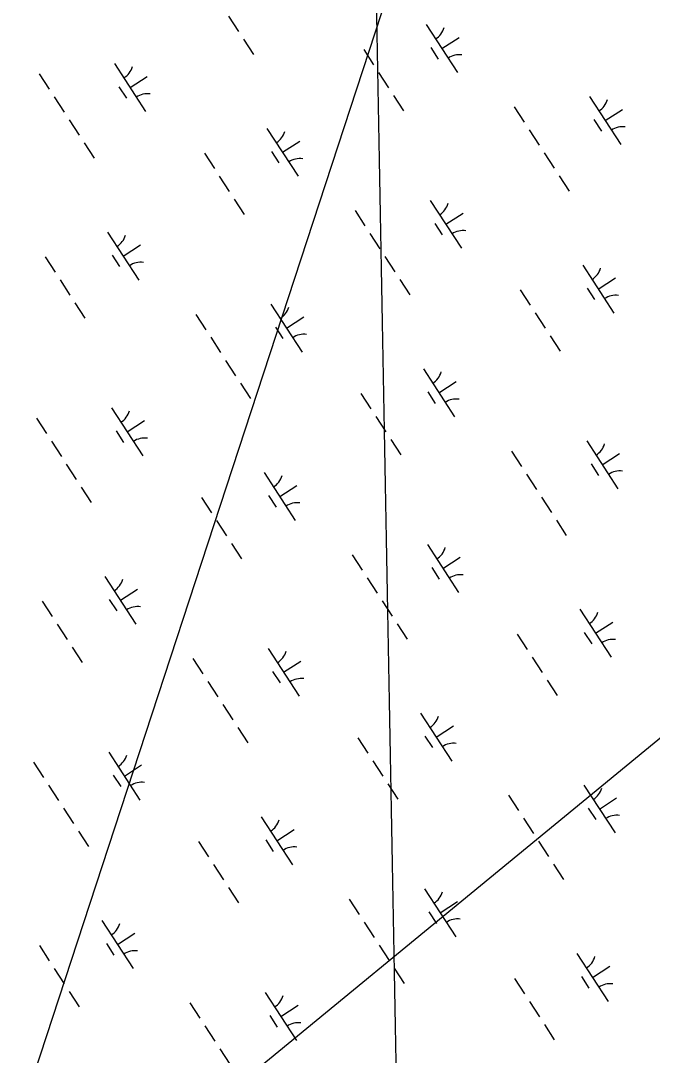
# Model space of a CAD drawing. Extents: x 3953924 to 3974542, y 193747 to 216192.
# Drawn here: x 3962117 to 3962670, y 208947 to 209852 of the extents above; entities that cross this region are included whole.
import ezdxf

# ---------------------------------------------------------------- set-up
doc = ezdxf.new("R2010")
doc.units = 0
for name, color, linetype in [('V-GRID-MAJR', 7, 'Continuous'), ('V-UTIL-LINE', 7, 'Continuous'), ('V-WETL-SWMP', 7, 'Continuous')]:
    doc.layers.add(name, color=color, linetype=linetype)

msp = doc.modelspace()

# ---------------------------------------------------------------- linework, layer by layer
at = {"layer": 'V-GRID-MAJR'}
msp.add_spline([(3962589.82, 201207.1), (3962493.71, 206368.64), (3962380.88, 212428.56), (3962369.25, 213053.16)], degree=3, dxfattribs=at)
at = {"layer": 'V-UTIL-LINE'}
for points in [[(3962090.6, 208814.58), (3962753.09, 210835.77)], [(3963967.23, 210283.97), (3962117.45, 208765.14)]]:
    msp.add_lwpolyline(points, dxfattribs=at)
at = {"layer": 'V-WETL-SWMP'}
for p, q in [((3962298.98, 209855.84), (3962307.71, 209842.43)), ((3962472.04, 209848.38), (3962499.31, 209806.48)), ((3962312.07, 209835.72), (3962320.8, 209822.32)), ((3962485.68, 209827.43), (3962500.76, 209837.25)), ((3962417.28, 209826.7), (3962426.01, 209813.3)), ((3962475.94, 209828.25), (3962482.48, 209818.19)), ((3962199.21, 209814.25), (3962226.49, 209772.35)), ((3962133.39, 209805.32), (3962142.12, 209791.91)), ((3962430.37, 209806.59), (3962439.1, 209793.18)), ((3962212.85, 209793.3), (3962227.94, 209803.12)), ((3962203.11, 209794.12), (3962209.66, 209784.06)), ((3962443.47, 209786.48), (3962452.2, 209773.07)), ((3962146.48, 209785.21), (3962155.21, 209771.8)), ((3962614.93, 209785.42), (3962642.2, 209743.52)), ((3962549.11, 209776.49), (3962557.84, 209763.08)), ((3962628.57, 209764.47), (3962643.65, 209774.29)), ((3962159.58, 209765.09), (3962168.31, 209751.68)), ((3962618.83, 209765.29), (3962625.37, 209755.23)), ((3962332.63, 209757.64), (3962359.91, 209715.73)), ((3962562.2, 209756.38), (3962570.93, 209742.97)), ((3962172.67, 209744.98), (3962181.4, 209731.57)), ((3962346.27, 209736.69), (3962361.36, 209746.51)), ((3962277.88, 209735.96), (3962286.61, 209722.55)), ((3962336.53, 209737.51), (3962343.08, 209727.45)), ((3962575.29, 209736.26), (3962584.02, 209722.85)), ((3962290.97, 209715.85), (3962299.7, 209702.44)), ((3962588.39, 209716.15), (3962597.11, 209702.74)), ((3962304.06, 209695.73), (3962312.79, 209682.32)), ((3962475.52, 209694.68), (3962502.8, 209652.77)), ((3962409.7, 209685.75), (3962418.43, 209672.34)), ((3962489.16, 209673.73), (3962504.25, 209683.55)), ((3962479.42, 209674.55), (3962485.97, 209664.49)), ((3962193.23, 209666.89), (3962220.51, 209624.99)), ((3962422.8, 209665.63), (3962431.52, 209652.22)), ((3962206.87, 209645.94), (3962221.95, 209655.76)), ((3962138.47, 209645.22), (3962147.2, 209631.81)), ((3962197.13, 209646.76), (3962203.67, 209636.7)), ((3962435.89, 209645.52), (3962444.62, 209632.11)), ((3962608.94, 209638.06), (3962636.22, 209596.16)), ((3962151.57, 209625.1), (3962160.29, 209611.69)), ((3962448.98, 209625.4), (3962457.71, 209612)), ((3962622.58, 209617.11), (3962637.67, 209626.93)), ((3962554.19, 209616.38), (3962562.92, 209602.98)), ((3962612.84, 209617.93), (3962619.39, 209607.87)), ((3962164.66, 209604.99), (3962173.39, 209591.58)), ((3962336.12, 209603.93), (3962363.4, 209562.03)), ((3962567.28, 209596.27), (3962576.01, 209582.86)), ((3962270.3, 209595), (3962279.03, 209581.59)), ((3962349.76, 209582.98), (3962364.84, 209592.8)), ((3962340.02, 209583.8), (3962346.56, 209573.74)), ((3962283.39, 209574.89), (3962292.12, 209561.48)), ((3962580.37, 209576.16), (3962589.1, 209562.75)), ((3962296.48, 209554.77), (3962305.21, 209541.36)), ((3962469.54, 209547.32), (3962496.82, 209505.41)), ((3962309.58, 209534.66), (3962318.31, 209521.25)), ((3962483.18, 209526.37), (3962498.26, 209536.19)), ((3962414.78, 209525.64), (3962423.51, 209512.23)), ((3962473.44, 209527.19), (3962479.98, 209517.13)), ((3962196.71, 209513.19), (3962223.99, 209471.29)), ((3962427.88, 209505.53), (3962436.6, 209492.12)), ((3962130.89, 209504.26), (3962139.62, 209490.85)), ((3962210.35, 209492.24), (3962225.44, 209502.06)), ((3962200.61, 209493.06), (3962207.16, 209483)), ((3962143.99, 209484.14), (3962152.72, 209470.73)), ((3962440.97, 209485.41), (3962449.7, 209472)), ((3962612.43, 209484.36), (3962639.71, 209442.45)), ((3962546.61, 209475.43), (3962555.34, 209462.02)), ((3962626.07, 209463.41), (3962641.15, 209473.23)), ((3962157.08, 209464.03), (3962165.81, 209450.62)), ((3962616.33, 209464.23), (3962622.87, 209454.17)), ((3962330.13, 209456.57), (3962357.41, 209414.67)), ((3962559.7, 209455.31), (3962568.43, 209441.9)), ((3962170.17, 209443.92), (3962178.9, 209430.51)), ((3962343.77, 209435.62), (3962358.86, 209445.44)), ((3962275.38, 209434.9), (3962284.11, 209421.49)), ((3962334.03, 209436.44), (3962340.58, 209426.38)), ((3962572.8, 209435.2), (3962581.52, 209421.79)), ((3962585.89, 209415.08), (3962594.62, 209401.68)), ((3962288.47, 209414.78), (3962297.2, 209401.37)), ((3962301.56, 209394.67), (3962310.29, 209381.26)), ((3962473.02, 209393.61), (3962500.3, 209351.71)), ((3962407.2, 209384.68), (3962415.93, 209371.27)), ((3962486.66, 209372.66), (3962501.75, 209382.48)), ((3962476.92, 209373.48), (3962483.47, 209363.42)), ((3962190.73, 209365.83), (3962218.01, 209323.92)), ((3962420.3, 209364.57), (3962429.03, 209351.16)), ((3962204.37, 209344.88), (3962219.45, 209354.7)), ((3962135.97, 209344.15), (3962144.7, 209330.74)), ((3962194.63, 209345.7), (3962201.18, 209335.64)), ((3962433.39, 209344.45), (3962442.12, 209331.04)), ((3962606.45, 209337), (3962633.72, 209295.09)), ((3962620.08, 209316.05), (3962635.17, 209325.87)), ((3962149.07, 209324.04), (3962157.8, 209310.63)), ((3962446.48, 209324.34), (3962455.21, 209310.93)), ((3962610.34, 209316.87), (3962616.89, 209306.81)), ((3962551.69, 209315.32), (3962560.42, 209301.91)), ((3962162.16, 209303.92), (3962170.89, 209290.51)), ((3962333.62, 209302.87), (3962360.9, 209260.97)), ((3962267.8, 209293.94), (3962276.53, 209280.53)), ((3962347.26, 209281.92), (3962362.34, 209291.74)), ((3962564.78, 209295.21), (3962573.51, 209281.8)), ((3962337.52, 209282.74), (3962344.07, 209272.68)), ((3962280.89, 209273.82), (3962289.62, 209260.41)), ((3962577.88, 209275.09), (3962586.6, 209261.68)), ((3962293.99, 209253.71), (3962302.72, 209240.3)), ((3962467.04, 209246.25), (3962494.32, 209204.35)), ((3962480.68, 209225.3), (3962495.77, 209235.12)), ((3962307.08, 209233.6), (3962315.81, 209220.19)), ((3962470.94, 209226.12), (3962477.49, 209216.06)), ((3962412.29, 209224.58), (3962421.01, 209211.17)), ((3962194.22, 209212.13), (3962221.49, 209170.22)), ((3962128.4, 209203.19), (3962137.12, 209189.78)), ((3962207.85, 209191.17), (3962222.94, 209200.99)), ((3962425.38, 209204.46), (3962434.11, 209191.05)), ((3962198.12, 209191.99), (3962204.66, 209181.94)), ((3962141.49, 209183.08), (3962150.22, 209169.67)), ((3962438.47, 209184.35), (3962447.2, 209170.94)), ((3962609.93, 209183.29), (3962637.21, 209141.39)), ((3962544.11, 209174.36), (3962552.84, 209160.95)), ((3962623.57, 209162.34), (3962638.66, 209172.16)), ((3962154.58, 209162.97), (3962163.31, 209149.56)), ((3962613.83, 209163.16), (3962620.38, 209153.1)), ((3962327.64, 209155.51), (3962354.91, 209113.6)), ((3962557.2, 209154.25), (3962565.93, 209140.84)), ((3962341.28, 209134.56), (3962356.36, 209144.38)), ((3962167.68, 209142.85), (3962176.4, 209129.44)), ((3962331.54, 209135.38), (3962338.08, 209125.32)), ((3962272.88, 209133.83), (3962281.61, 209120.42)), ((3962570.3, 209134.13), (3962579.03, 209120.73)), ((3962285.97, 209113.72), (3962294.7, 209100.31)), ((3962583.39, 209114.02), (3962592.12, 209100.61)), ((3962299.07, 209093.6), (3962307.8, 209080.19)), ((3962470.53, 209092.55), (3962497.8, 209050.65)), ((3962404.71, 209083.62), (3962413.44, 209070.21)), ((3962484.17, 209071.6), (3962499.25, 209081.42)), ((3962474.43, 209072.42), (3962480.97, 209062.36)), ((3962188.23, 209064.76), (3962215.51, 209022.86)), ((3962417.8, 209063.5), (3962426.53, 209050.09)), ((3962201.87, 209043.81), (3962216.96, 209053.63)), ((3962192.13, 209044.63), (3962198.68, 209034.57)), ((3962133.48, 209043.09), (3962142.21, 209029.68)), ((3962430.89, 209043.39), (3962439.62, 209029.98)), ((3962603.95, 209035.93), (3962631.23, 208994.03)), ((3962146.57, 209022.97), (3962155.3, 209009.56)), ((3962443.99, 209023.28), (3962452.71, 209009.87)), ((3962617.59, 209014.98), (3962632.67, 209024.8)), ((3962549.19, 209014.26), (3962557.92, 209000.85)), ((3962607.85, 209015.8), (3962614.39, 209005.74)), ((3962159.66, 209002.86), (3962168.39, 208989.45)), ((3962331.12, 209001.81), (3962358.4, 208959.9)), ((3962265.3, 208992.87), (3962274.03, 208979.46)), ((3962344.76, 208980.85), (3962359.85, 208990.67)), ((3962562.29, 208994.14), (3962571.01, 208980.73)), ((3962335.02, 208981.67), (3962341.57, 208971.62)), ((3962278.4, 208972.76), (3962287.12, 208959.35)), ((3962575.38, 208974.03), (3962584.11, 208960.62)), ((3962291.49, 208952.65), (3962300.22, 208939.24))]:
    msp.add_line(p, q, dxfattribs=at)
for centre, start, end in [((3962470.81, 209850.71), 302.29009, 343.83375), ((3962500.94, 209804.41), 82.29009, 123.83375), ((3962197.98, 209816.58), 302.29009, 343.83375), ((3962228.12, 209770.28), 82.29009, 123.83375), ((3962613.7, 209787.75), 302.29009, 343.83375), ((3962643.83, 209741.45), 82.29009, 123.83375), ((3962331.4, 209759.96), 302.29009, 343.83375), ((3962361.54, 209713.67), 82.29009, 123.83375), ((3962474.29, 209697.01), 302.29009, 343.83375), ((3962504.43, 209650.71), 82.29009, 123.83375), ((3962192, 209669.22), 302.29009, 343.83375), ((3962222.13, 209622.92), 82.29009, 123.83375), ((3962607.71, 209640.39), 302.29009, 343.83375), ((3962637.85, 209594.09), 82.29009, 123.83375), ((3962334.89, 209606.26), 302.29009, 343.83375), ((3962365.02, 209559.96), 82.29009, 123.83375), ((3962468.31, 209549.64), 302.29009, 343.83375), ((3962498.45, 209503.35), 82.29009, 123.83375), ((3962195.48, 209515.52), 302.29009, 343.83375), ((3962225.62, 209469.22), 82.29009, 123.83375), ((3962611.2, 209486.69), 302.29009, 343.83375), ((3962328.9, 209458.9), 302.29009, 343.83375), ((3962641.34, 209440.39), 82.29009, 123.83375), ((3962359.04, 209412.6), 82.29009, 123.83375), ((3962471.79, 209395.94), 302.29009, 343.83375), ((3962189.5, 209368.16), 302.29009, 343.83375), ((3962501.93, 209349.64), 82.29009, 123.83375), ((3962219.64, 209321.86), 82.29009, 123.83375), ((3962605.21, 209339.32), 302.29009, 343.83375), ((3962635.35, 209293.03), 82.29009, 123.83375), ((3962332.39, 209305.2), 302.29009, 343.83375), ((3962362.53, 209258.9), 82.29009, 123.83375), ((3962465.81, 209248.58), 302.29009, 343.83375), ((3962495.95, 209202.28), 82.29009, 123.83375), ((3962192.98, 209214.45), 302.29009, 343.83375), ((3962223.12, 209168.15), 82.29009, 123.83375), ((3962608.7, 209185.62), 302.29009, 343.83375), ((3962326.41, 209157.84), 302.29009, 343.83375), ((3962638.84, 209139.32), 82.29009, 123.83375), ((3962356.54, 209111.54), 82.29009, 123.83375), ((3962469.3, 209094.88), 302.29009, 343.83375), ((3962187, 209067.09), 302.29009, 343.83375), ((3962499.43, 209048.58), 82.29009, 123.83375), ((3962217.14, 209020.79), 82.29009, 123.83375), ((3962602.72, 209038.26), 302.29009, 343.83375), ((3962632.85, 208991.96), 82.29009, 123.83375), ((3962329.89, 209004.13), 302.29009, 343.83375), ((3962360.03, 208957.83), 82.29009, 123.83375)]:
    msp.add_arc(centre, 17.62, start, end, dxfattribs=at)

doc.saveas('drawing.dxf')
